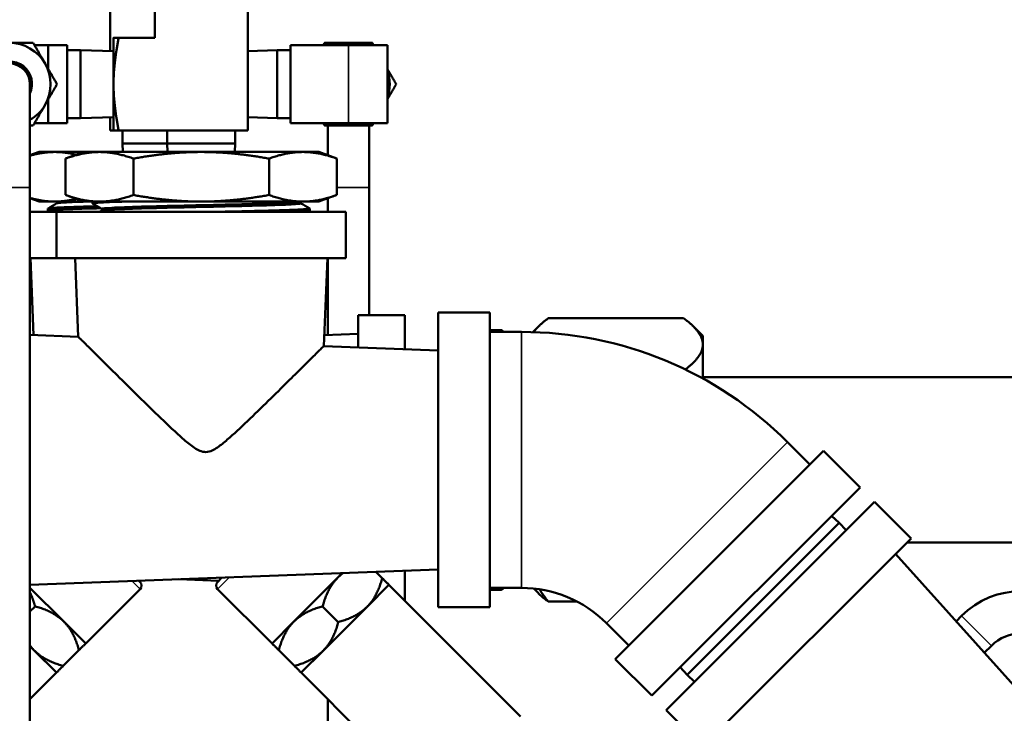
# Model space of a CAD drawing. Header units: inches. Extents: x 1 to 271, y 5 to 171.
# Tile 311 of 334: x 150.27 to 156.22, y 147.78 to 151.97. Entities that reach past the tile are written whole.
import ezdxf

# ---------------------------------------------------------------- set-up
doc = ezdxf.new("R2010")
doc.units = ezdxf.units.IN
doc.header["$LTSCALE"] = 8
doc.header["$MEASUREMENT"] = 0
for name, color, linetype, lineweight in [('Dimension (ANSI)', 7, 'Continuous', 25), ('Visible (ANSI)', 7, 'Continuous', 50), ('Visible Narrow (ANSI)', 7, 'Continuous', 35)]:
    doc.layers.add(name, color=color, linetype=linetype, lineweight=lineweight)
doc.styles.add('Dimension Text', font='tahoma.ttf')
doc.dimstyles.new('Dual Dimension', dxfattribs={"dimscale": 8, "dimtxt": 0.12, "dimasz": 0.098425, "dimexe": 0.125, "dimexo": 0.0625, "dimgap": 0.031496, "dimtad": 0, "dimtih": 1, "dimtoh": 1, "dimrnd": 1e-08, "dimzin": 4, "dimdsep": 46, "dimtxsty": 'Dimension Text', "dimcen": 0.09, "dimdle": 0.393701, "dimclrd": 256, "dimclre": 256, "dimclrt": 256, "dimadec": 0, "dimazin": 1, "dimtfac": 1, "dimtofl": 0, "dimtmove": 0, "dimatfit": 3, "dimfxl": 1, "dimtolj": 1, "dimtzin": 4, "dimlwd": -1, "dimlwe": -1, "dimarcsym": 0})

# ---------------------------------------------------------------- blocks, each defined once
blk = doc.blocks.new('*D10')
at = {"layer": 'Defpoints', "color": 0, "transparency": 16777216}
for p in [(179.2848, 157.7079), (123.1798, 140.6812), (179.2848, 140.6812)]:
    blk.add_point(p, dxfattribs=at)
at = {"layer": 'Dimension (ANSI)', "transparency": 16777216}
for p, q in [((123.1798, 141.1812), (123.1798, 158.7079)), ((179.2848, 141.1812), (179.2848, 158.7079)), ((123.9672, 157.7079), (146.443, 157.7079)), ((178.4974, 157.7079), (156.0215, 157.7079))]:
    blk.add_line(p, q, dxfattribs=at)
for points in [[(123.9672, 157.8392), (123.9672, 157.5767), (123.1798, 157.7079)], [(178.4974, 157.8392), (178.4974, 157.5767), (179.2848, 157.7079)]]:
    blk.add_solid(points, dxfattribs=at)
at = {"layer": 'Dimension (ANSI)', "transparency": 16777216, "insert": (151.2323, 157.7079), "char_height": 0.96, "attachment_point": 5, "style": 'Dimension Text'}
blk.add_mtext('\\A1;{\\H3.0x;(}\\S56.11^ 1425.1 mm;{\\H3.0x;)}', dxfattribs=at)

msp = doc.modelspace()

# ---------------------------------------------------------------- linework, layer by layer
at = {"layer": 'Visible (ANSI)'}
for p, q in [((150.8162, 152.0805), (150.8162, 151.7815)), ((151.0864, 152.0805), (151.0864, 151.8626)), ((151.6484, 152.0805), (151.6484, 151.3006)), ((150.4434, 151.8176), (150.3598, 151.8176)), ((150.5574, 151.8176), (150.4434, 151.8176)), ((150.4434, 151.6729), (150.4434, 151.8176)), ((150.5574, 151.8176), (150.5574, 151.3456)), ((150.8374, 151.8626), (150.8374, 151.5816)), ((151.0864, 151.8626), (150.8685, 151.8626)), ((151.9072, 151.8176), (152.2572, 151.8176)), ((151.9072, 151.3456), (151.9072, 151.8176)), ((152.4932, 151.8176), (152.2572, 151.8176)), ((152.4932, 151.3456), (152.4932, 151.8176)), ((150.6374, 151.7869), (150.5574, 151.7869)), ((150.6374, 151.7869), (150.6374, 151.3763)), ((150.8374, 151.7809), (150.6374, 151.7869)), ((151.6484, 151.7815), (151.8272, 151.7869)), ((151.8272, 151.3763), (151.8272, 151.7869)), ((151.8272, 151.7869), (151.9072, 151.7869)), ((150.3324, 150.9566), (150.3324, 151.5816)), ((150.8374, 151.5816), (150.8374, 151.3006)), ((150.4434, 151.3456), (150.4434, 151.4904)), ((150.3598, 151.3456), (150.4434, 151.3456)), ((150.5574, 151.3456), (150.4434, 151.3456)), ((150.6374, 151.3763), (150.5574, 151.3763)), ((150.8374, 151.3824), (150.6374, 151.3763)), ((150.8162, 151.3818), (150.8162, 151.3006)), ((151.6484, 151.3818), (151.8272, 151.3763)), ((151.8272, 151.3763), (151.9072, 151.3763)), ((151.9072, 151.3456), (152.2572, 151.3456)), ((152.4932, 151.3456), (152.2572, 151.3456)), ((150.8162, 151.3006), (150.8374, 151.3006)), ((151.6484, 151.3006), (150.8685, 151.3006)), ((150.8919, 151.2225), (150.8919, 151.3006)), ((151.1621, 151.2225), (151.1621, 151.3006)), ((151.5727, 151.2225), (151.5727, 151.3006)), ((152.1322, 151.3316), (152.1322, 151.1517)), ((152.3822, 150.9566), (152.3822, 151.3316)), ((151.1621, 151.2225), (150.8919, 151.2225)), ((150.8935, 151.1716), (150.8919, 151.2225)), ((151.5727, 151.2225), (151.1621, 151.2225)), ((151.1636, 151.1716), (151.1621, 151.2225)), ((151.5711, 151.1716), (151.5727, 151.2225)), ((150.3872, 151.1716), (150.3324, 151.1517)), ((150.4824, 151.1716), (150.3872, 151.1716)), ((150.6574, 151.1716), (150.4824, 151.1716)), ((150.6574, 151.1716), (150.5475, 151.1317)), ((150.7525, 151.1716), (150.6574, 151.1716)), ((151.3674, 151.1716), (150.7525, 151.1716)), ((151.9822, 151.1716), (151.3674, 151.1716)), ((152.0774, 151.1716), (151.9822, 151.1716)), ((152.0774, 151.1716), (152.1872, 151.1317)), ((150.5475, 150.9116), (150.5475, 151.1317)), ((150.9574, 150.9116), (150.9574, 151.1317)), ((151.7773, 150.9116), (151.7773, 151.1317)), ((152.1872, 150.9116), (152.1872, 151.1317)), ((150.3324, 150.9566), (150.3324, 146.851)), ((152.3822, 150.9566), (152.3822, 150.1846)), ((150.3872, 150.8716), (150.3324, 150.8916)), ((150.4824, 150.8716), (150.3872, 150.8716)), ((150.4824, 150.8716), (150.6574, 150.8716)), ((150.4952, 150.8714), (150.4948, 150.8716)), ((150.4952, 150.8716), (150.4952, 150.8611)), ((150.6574, 150.8716), (150.5475, 150.9116)), ((150.7525, 150.8716), (150.6574, 150.8716)), ((150.7102, 150.8608), (150.7099, 150.8716)), ((151.3674, 150.8716), (150.7525, 150.8716)), ((151.9822, 150.8716), (151.3674, 150.8716)), ((151.9698, 150.8716), (151.9689, 150.8711)), ((151.9693, 150.8714), (151.9693, 150.8608)), ((152.0774, 150.8716), (151.9822, 150.8716)), ((152.0774, 150.8716), (152.1872, 150.9116)), ((152.1322, 150.8916), (152.1322, 150.8096)), ((150.3324, 150.8096), (150.4924, 150.8096)), ((150.4414, 150.8173), (150.441, 150.8295)), ((150.4924, 150.8096), (152.2424, 150.8096)), ((150.4924, 150.8096), (150.4924, 150.5286)), ((150.7667, 150.8282), (150.7667, 150.8176)), ((152.0232, 150.8173), (152.0235, 150.8295)), ((152.2424, 150.8096), (152.2424, 150.5286)), ((150.3324, 150.5286), (150.4924, 150.5286)), ((150.3538, 150.0644), (150.3347, 150.5286)), ((150.4924, 150.5286), (152.2424, 150.5286)), ((150.6243, 150.0542), (150.6049, 150.5286)), ((152.1081, 149.9983), (152.1299, 150.5286)), ((152.1322, 150.5286), (152.1322, 150.0652)), ((152.3162, 150.1846), (152.3162, 149.9904)), ((152.5972, 150.1846), (152.3162, 150.1846)), ((152.5972, 150.1846), (152.5972, 149.9799)), ((152.7994, 148.4191), (152.7994, 150.2001)), ((152.7994, 150.2001), (153.1114, 150.2001)), ((153.1114, 148.4191), (153.1114, 150.2001)), ((154.2832, 150.1662), (153.4653, 150.1662)), ((153.1114, 150.0948), (153.1829, 150.0948)), ((153.3722, 150.0826), (153.4053, 150.1158)), ((154.3992, 150.0596), (154.3431, 150.1158)), ((150.6243, 150.0542), (150.3324, 150.0652)), ((152.1108, 150.0644), (152.3162, 150.0721)), ((153.1114, 150.0836), (153.303, 150.0836)), ((154.3992, 150.0074), (154.3992, 150.0596)), ((152.7994, 149.9722), (152.1081, 149.9983)), ((154.3992, 149.802), (154.3992, 150.0074)), ((154.3992, 149.8096), (157.1192, 149.8096)), ((154.911, 149.4176), (155.0465, 149.2821)), ((155.1289, 149.3644), (153.8696, 148.1051)), ((155.3495, 149.1438), (155.1289, 149.3644)), ((155.3495, 149.1438), (154.0902, 147.8845)), ((154.1779, 147.7968), (155.4372, 149.0561)), ((155.4372, 149.0561), (155.6578, 148.8355)), ((155.1774, 148.9717), (155.2228, 148.9294)), ((155.2228, 148.9294), (154.3046, 148.0112)), ((155.2651, 148.8841), (155.2228, 148.9294)), ((154.3985, 147.5762), (155.6578, 148.8355)), ((155.6319, 148.8096), (157.1192, 148.8096)), ((155.5636, 148.7413), (156.9599, 147.1861)), ((152.7994, 148.6471), (150.3324, 148.5541)), ((152.193, 148.598), (152.2203, 148.6252)), ((152.4233, 148.6329), (152.4614, 148.5948)), ((152.5972, 148.6394), (152.5972, 148.4589)), ((150.9907, 148.5789), (150.9981, 148.5714)), ((151.2323, 148.588), (151.4739, 148.5789)), ((151.4665, 148.5714), (151.4928, 148.5978)), ((151.9279, 148.3328), (152.193, 148.598)), ((152.3698, 148.4212), (152.5024, 148.5538)), ((152.5024, 148.5538), (153.2979, 147.7583)), ((150.3324, 148.5372), (150.5367, 148.3328)), ((150.6693, 148.2002), (150.9981, 148.529)), ((151.7953, 148.2002), (151.4665, 148.529)), ((153.1114, 148.5356), (153.303, 148.5356)), ((153.1114, 148.5245), (153.1829, 148.5245)), ((153.377, 148.5319), (153.4053, 148.5035)), ((150.3631, 148.4244), (150.3324, 148.3936)), ((152.1015, 148.4244), (152.1962, 148.3296)), ((152.1046, 148.156), (152.3698, 148.4212)), ((153.6392, 148.4531), (153.4653, 148.4531)), ((152.7994, 148.4191), (153.1114, 148.4191)), ((155.9296, 148.3336), (155.9625, 148.3666)), ((150.5367, 148.3328), (150.6693, 148.2002)), ((151.7953, 148.2002), (151.9279, 148.3328)), ((153.8164, 148.323), (153.9519, 148.1875)), ((150.3324, 148.1836), (150.36, 148.156)), ((156.1005, 148.1433), (156.1431, 148.1859)), ((150.36, 148.156), (150.4925, 148.0234)), ((150.6283, 148.1592), (150.5336, 148.0645)), ((151.8363, 148.1592), (151.931, 148.0645)), ((151.9721, 148.0234), (152.1046, 148.156)), ((154.0902, 147.8845), (153.8696, 148.1051)), ((150.4925, 148.0234), (150.3324, 147.8633)), ((151.9721, 148.0234), (152.7675, 147.2279)), ((154.2623, 148.0566), (154.3046, 148.0112)), ((154.3499, 147.9689), (154.3046, 148.0112)), ((152.1322, 147.8633), (152.1322, 146.9107)), ((154.1779, 147.7968), (154.3985, 147.5762))]:
    msp.add_line(p, q, dxfattribs=at)
for centre, radius, start, end in [((150.2074, 151.5816), 0.25, 30, 90), ((152.2572, 151.5816), 0.25, 90, 109.26546), ((152.2572, 151.5816), 0.25, 70.73454, 90), ((150.2074, 151.5816), 0.1375, 335.38002, 204.61998), ((150.2074, 151.5816), 0.1275, 348.63512, 191.36488), ((150.2074, 151.5816), 0.125, 0, 180), ((150.2074, 151.5816), 0.25, 330, 30), ((152.2572, 151.5816), 0.25, 340.73454, 19.26546), ((150.2074, 151.5816), 0.25, 300, 330), ((152.2572, 151.5816), 0.25, 250.73454, 270), ((152.2572, 151.5816), 0.25, 270, 289.26546), ((153.303, 147.8096), 2.274, 45, 90), ((150.9769, 148.5502), 0.03, 315, 45), ((151.4877, 148.5502), 0.03, 135, 225), ((153.303, 147.8096), 0.726, 45, 90), ((156.3238, 148.0053), 0.511, 45, 135), ((156.3238, 148.0053), 0.2555, 45, 135)]:
    msp.add_arc(centre, radius, start, end, dxfattribs=at)
for points, weights in [([(150.2074, 151.8316), (150.2743, 151.8316), (150.3517, 151.8316)], [1, 1.08605157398, 1.09482315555]), ([(150.3517, 151.8316), (150.3904, 151.7647), (150.4239, 151.7066)], [1.09482315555, 1.08605157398, 1]), ([(150.8374, 151.8626), (150.8374, 151.8626), (150.8685, 151.8626)], [1, 1.10838025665, 1.01772835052]), ([(150.8685, 151.8626), (150.8374, 151.698), (150.8374, 151.5816)], [1.01772835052, 1.10838025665, 1]), ([(152.1048, 151.8176), (152.1088, 151.8246), (152.1129, 151.8316)], [1.09207214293, 1.09388739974, 1.09482315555]), ([(152.1129, 151.8316), (152.1902, 151.8316), (152.2572, 151.8316)], [1.09482315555, 1.08605157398, 1]), ([(152.2572, 151.8316), (152.3242, 151.8316), (152.4016, 151.8316)], [1, 1.08605157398, 1.09482315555]), ([(152.4016, 151.8316), (152.4057, 151.8246), (152.4096, 151.8176)], [1.09482315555, 1.09388739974, 1.09207214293]), ([(150.4239, 151.7066), (150.4574, 151.6486), (150.496, 151.5816)], [1, 1.08605157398, 1.09482315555]), ([(152.4932, 151.6729), (152.5178, 151.6303), (152.5459, 151.5816)], [1.04117070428, 1.08844258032, 1.09482315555]), ([(150.496, 151.5816), (150.4574, 151.5147), (150.4239, 151.4566)], [1.09482315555, 1.08605157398, 1]), ([(150.8374, 151.5816), (150.8374, 151.4653), (150.8685, 151.3006)], [1, 1.10838025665, 1.01772835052]), ([(152.5459, 151.5816), (152.5178, 151.533), (152.4932, 151.4904)], [1.09482315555, 1.08844258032, 1.04117070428]), ([(150.4239, 151.4566), (150.3904, 151.3986), (150.3517, 151.3316)], [1, 1.08605157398, 1.09482315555]), ([(152.1129, 151.3316), (152.1088, 151.3387), (152.1048, 151.3456)], [1.09482315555, 1.09388739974, 1.09207214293]), ([(152.4096, 151.3456), (152.4057, 151.3387), (152.4016, 151.3316)], [1.09207214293, 1.09388739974, 1.09482315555]), ([(150.3517, 151.3316), (150.3419, 151.3316), (150.3324, 151.3316)], [1.09482315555, 1.0937011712, 1.09131478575]), ([(150.8685, 151.3006), (150.8374, 151.3006), (150.8374, 151.3006)], [1.01772835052, 1.10838025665, 1]), ([(152.2572, 151.3316), (152.1902, 151.3316), (152.1129, 151.3316)], [1, 1.08605157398, 1.09482315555]), ([(152.4016, 151.3316), (152.3242, 151.3316), (152.2572, 151.3316)], [1.09482315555, 1.08605157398, 1]), ([(150.3324, 151.1495), (150.4104, 151.1716), (150.4824, 151.1716)], [1.58863506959, 1.65662790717, 1.65662790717]), ([(150.4824, 151.1716), (150.545, 151.1716), (150.6117, 151.155)], [1.65662790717, 1.65662790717, 1.6050195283]), ([(150.5475, 151.1317), (150.6574, 151.1716), (150.7525, 151.1716)], [1.5376873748, 1.65662790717, 1.65662790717]), ([(150.7525, 151.1716), (150.8476, 151.1716), (150.9574, 151.1317)], [1.65662790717, 1.65662790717, 1.5376873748]), ([(150.9574, 151.1317), (151.1771, 151.1716), (151.3674, 151.1716)], [1.5376873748, 1.65662790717, 1.65662790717]), ([(151.3674, 151.1716), (151.5576, 151.1716), (151.7773, 151.1317)], [1.65662790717, 1.65662790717, 1.5376873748]), ([(151.7773, 151.1317), (151.8871, 151.1716), (151.9822, 151.1716)], [1.5376873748, 1.65662790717, 1.65662790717]), ([(151.9822, 151.1716), (152.0774, 151.1716), (152.1872, 151.1317)], [1.65662790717, 1.65662790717, 1.5376873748]), ([(150.4824, 150.8716), (150.4104, 150.8716), (150.3324, 150.8938)], [1.65662790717, 1.65662790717, 1.58863506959]), ([(150.6117, 150.8883), (150.545, 150.8716), (150.4824, 150.8716)], [1.6050195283, 1.65662790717, 1.65662790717]), ([(150.7525, 150.8716), (150.6574, 150.8716), (150.5475, 150.9116)], [1.65662790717, 1.65662790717, 1.5376873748]), ([(150.9574, 150.9116), (150.8476, 150.8716), (150.7525, 150.8716)], [1.5376873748, 1.65662790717, 1.65662790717]), ([(151.3674, 150.8716), (151.1771, 150.8716), (150.9574, 150.9116)], [1.65662790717, 1.65662790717, 1.5376873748]), ([(151.7773, 150.9116), (151.5576, 150.8716), (151.3674, 150.8716)], [1.5376873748, 1.65662790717, 1.65662790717]), ([(151.9822, 150.8716), (151.8871, 150.8716), (151.7773, 150.9116)], [1.65662790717, 1.65662790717, 1.5376873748]), ([(152.1872, 150.9116), (152.0774, 150.8716), (151.9822, 150.8716)], [1.5376873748, 1.65662790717, 1.65662790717]), ([(153.4653, 150.1662), (153.4051, 150.1221), (153.3766, 150.0825)], [1.60230778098, 1.66427434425, 1.69525907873]), ([(154.2832, 150.1662), (154.3992, 150.0811), (154.3992, 150.0074)], [1.60230778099, 1.72624671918, 1.72624671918]), ([(153.1829, 150.0948), (153.1905, 150.0892), (153.1976, 150.0836)], [1.25855587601, 1.26510916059, 1.27122129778]), ([(154.3992, 150.0074), (154.3992, 149.9369), (154.2937, 149.8565)], [1.72624671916, 1.72624671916, 1.61275893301]), ([(152.2249, 148.6254), (152.2078, 148.6127), (152.193, 148.598)], [1.01357339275, 1.00885049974, 1]), ([(152.193, 148.598), (152.1315, 148.5364), (152.1015, 148.4244)], [1, 1.0379548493, 1]), ([(152.3698, 148.4212), (152.4313, 148.4827), (152.4614, 148.5948)], [1, 1.0379548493, 1]), ([(152.4614, 148.5948), (152.5024, 148.5538), (152.5024, 148.5538)], [1, 1.0379548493, 1]), ([(150.3631, 148.4244), (150.3502, 148.4724), (150.3324, 148.5101)], [1, 1.01594121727, 1.01849166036]), ([(153.1917, 148.5356), (153.1874, 148.5301), (153.1829, 148.5245)], [1.26607804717, 1.26239256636, 1.25855587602]), ([(153.1829, 148.5245), (153.1905, 148.5301), (153.1976, 148.5356)], [1.25855587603, 1.26510916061, 1.27122129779]), ([(153.4653, 148.4531), (153.4296, 148.4792), (153.4053, 148.5035)], [1.60230778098, 1.63840812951, 1.66399333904]), ([(153.4122, 148.5274), (153.4345, 148.4914), (153.4653, 148.4531)], [1.65671093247, 1.63341250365, 1.60230778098]), ([(150.5367, 148.3328), (150.4752, 148.3943), (150.3631, 148.4244)], [1, 1.0379548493, 1]), ([(152.1015, 148.4244), (151.9894, 148.3943), (151.9279, 148.3328)], [1, 1.0379548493, 1]), ([(152.1962, 148.3296), (152.3083, 148.3597), (152.3698, 148.4212)], [1, 1.0379548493, 1]), ([(150.6283, 148.1592), (150.5983, 148.2713), (150.5367, 148.3328)], [1, 1.0379548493, 1]), ([(151.9279, 148.3328), (151.8663, 148.2713), (151.8363, 148.1592)], [1, 1.0379548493, 1]), ([(152.1046, 148.156), (152.1662, 148.2176), (152.1962, 148.3296)], [1, 1.0379548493, 1]), ([(150.3324, 148.1881), (150.3451, 148.1709), (150.36, 148.156)], [1.01362912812, 1.00890285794, 1]), ([(150.6693, 148.2002), (150.6693, 148.2002), (150.6283, 148.1592)], [1, 1.0379548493, 1]), ([(151.8363, 148.1592), (151.7953, 148.2002), (151.7953, 148.2002)], [1, 1.0379548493, 1]), ([(150.36, 148.156), (150.4215, 148.0945), (150.5336, 148.0645)], [1, 1.0379548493, 1]), ([(151.931, 148.0645), (152.0431, 148.0945), (152.1046, 148.156)], [1, 1.0379548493, 1]), ([(150.5336, 148.0645), (150.4925, 148.0234), (150.4925, 148.0234)], [1, 1.0379548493, 1]), ([(151.9721, 148.0234), (151.9721, 148.0234), (151.931, 148.0645)], [1, 1.0379548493, 1])]:
    msp.add_rational_spline(points, weights, degree=2, dxfattribs=at)
for points in [[(150.4415, 150.83), (150.4596, 150.8405), (150.4777, 150.8509), (150.4957, 150.8613)], [(151.9693, 150.8611), (151.9873, 150.8507), (152.0052, 150.8404), (152.0231, 150.83)], [(150.4543, 150.8096), (150.4502, 150.812), (150.446, 150.8144), (150.4419, 150.8168)], [(150.7667, 150.8279), (150.748, 150.8387), (150.7293, 150.8495), (150.7106, 150.8603)], [(150.7529, 150.8096), (150.7577, 150.8124), (150.7624, 150.8151), (150.7671, 150.8179)], [(152.0227, 150.8168), (152.0186, 150.8144), (152.0144, 150.812), (152.0103, 150.8096)]]:
    msp.add_open_spline(points, degree=3, dxfattribs=at)
for points, knots in [([(150.4957, 150.8613), (150.4966, 150.8618), (150.4985, 150.8623), (150.5155, 150.865), (150.5519, 150.8672), (150.6262, 150.8701), (150.6478, 150.8709), (150.6713, 150.8716)], [0.93574856, 0.93574856, 0.93574856, 0.93574856, 0.9375, 0.9375, 0.9453125, 0.9453125, 0.94805195, 0.94805195, 0.94805195, 0.94805195]), ([(150.7106, 150.8603), (150.7105, 150.8603), (150.7104, 150.8604), (150.7101, 150.8607), (150.7101, 150.8609), (150.7107, 150.8614), (150.7116, 150.8618), (150.715, 150.8626), (150.7182, 150.8631), (150.7256, 150.8639), (150.7291, 150.8642), (150.7377, 150.8649), (150.7427, 150.8652), (150.7559, 150.866), (150.7645, 150.8665), (150.7776, 150.8671), (150.7814, 150.8673), (150.803, 150.8683), (150.8238, 150.8691), (150.855, 150.8702), (150.8631, 150.8705), (150.8811, 150.871), (150.891, 150.8713), (150.9012, 150.8716)], [-1.366981, -1.366981, -1.366981, -1.366981, -1.345853, -1.345853, -1.268777, -1.268777, -1.153288, -1.153288, -0.981689, -0.981689, -0.863305, -0.863305, -0.734209, -0.734209, -0.564218, -0.564218, -0.500613, -0.500613, -0.208497, -0.208497, -0.11101, -0.11101, -0.000001, -0.000001, -0.000001, -0.000001]), ([(150.7667, 150.8282), (150.7667, 150.8303), (150.7876, 150.8324), (150.8688, 150.8366), (150.9307, 150.8388), (151.082, 150.8432), (151.1713, 150.8454), (151.3578, 150.8497), (151.455, 150.8519), (151.636, 150.8562), (151.7197, 150.8584), (151.8554, 150.8628), (151.9074, 150.865), (151.9561, 150.8685), (151.9666, 150.8698), (151.9689, 150.8711)], [0.88312373, 0.88312373, 0.88312373, 0.88312373, 0.890625, 0.890625, 0.8984375, 0.8984375, 0.90625, 0.90625, 0.9140625, 0.9140625, 0.921875, 0.921875, 0.9296875, 0.9296875, 0.93442608, 0.93442608, 0.93442608, 0.93442608]), ([(150.7671, 150.8179), (150.7705, 150.8198), (150.791, 150.8217), (150.8688, 150.8258), (150.9307, 150.8279), (151.082, 150.8323), (151.1713, 150.8345), (151.3578, 150.8388), (151.455, 150.841), (151.636, 150.8454), (151.7197, 150.8476), (151.8554, 150.8519), (151.9074, 150.8541), (151.9587, 150.8578), (151.9693, 150.8593), (151.9693, 150.8608)], [0.88377663, 0.88377663, 0.88377663, 0.88377663, 0.890625, 0.890625, 0.8984375, 0.8984375, 0.90625, 0.90625, 0.9140625, 0.9140625, 0.921875, 0.921875, 0.9296875, 0.9296875, 0.93508854, 0.93508854, 0.93508854, 0.93508854]), ([(150.7401, 150.8433), (150.7291, 150.843), (150.7183, 150.8427), (150.7013, 150.8423), (150.695, 150.8421), (150.6773, 150.8416), (150.6661, 150.8413), (150.6402, 150.8406), (150.6257, 150.8401), (150.5959, 150.8392), (150.5807, 150.8387), (150.5614, 150.838), (150.5565, 150.8379), (150.5385, 150.8372), (150.5265, 150.8367), (150.5067, 150.8357), (150.4986, 150.8353), (150.4853, 150.8346), (150.4799, 150.8343), (150.4692, 150.8336), (150.4642, 150.8332), (150.4558, 150.8325), (150.4523, 150.8321), (150.4482, 150.8316), (150.447, 150.8314), (150.4448, 150.831), (150.4438, 150.8308), (150.4417, 150.8302), (150.441, 150.8298), (150.441, 150.8295)], [-4.278537, -4.278537, -4.278537, -4.278537, -4.178638, -4.178638, -4.117885, -4.117885, -4.005852, -4.005852, -3.850541, -3.850541, -3.667474, -3.667474, -3.601228, -3.601228, -3.421409, -3.421409, -3.2751, -3.2751, -3.157726, -3.157726, -3.019226, -3.019226, -2.887648, -2.887648, -2.823949, -2.823949, -2.748287, -2.748287, -2.61784, -2.61784, -2.61784, -2.61784]), ([(150.4419, 150.8168), (150.4418, 150.8169), (150.4417, 150.817), (150.4412, 150.8174), (150.4415, 150.8177), (150.4434, 150.8185), (150.4452, 150.8189), (150.4512, 150.8198), (150.4563, 150.8203), (150.4651, 150.821), (150.4676, 150.8212), (150.4749, 150.8218), (150.4802, 150.8221), (150.4942, 150.8229), (150.5036, 150.8234), (150.5212, 150.8243), (150.5288, 150.8246), (150.5488, 150.8254), (150.5617, 150.8259), (150.5846, 150.8266), (150.594, 150.827), (150.6105, 150.8275), (150.6173, 150.8277), (150.6315, 150.8281), (150.639, 150.8283), (150.6637, 150.8291), (150.6816, 150.8296), (150.7139, 150.8305), (150.7281, 150.8308), (150.7484, 150.8313), (150.7543, 150.8315), (150.7602, 150.8316)], [-6.609514, -6.609514, -6.609514, -6.609514, -6.587938, -6.587938, -6.456593, -6.456593, -6.316486, -6.316486, -6.121519, -6.121519, -6.051201, -6.051201, -5.930071, -5.930071, -5.755606, -5.755606, -5.637088, -5.637088, -5.46245, -5.46245, -5.348708, -5.348708, -5.272164, -5.272164, -5.191747, -5.191747, -5.01322, -5.01322, -4.881658, -4.881658, -4.82893, -4.82893, -4.82893, -4.82893]), ([(152.0231, 150.83), (152.024, 150.8295), (152.0235, 150.8289), (152.0204, 150.8281), (152.0186, 150.8277), (152.0137, 150.8271), (152.0104, 150.8267), (152.0021, 150.8259), (151.9972, 150.8256), (151.989, 150.825), (151.9862, 150.8248), (151.9797, 150.8244), (151.9759, 150.8242), (151.9591, 150.8233), (151.9443, 150.8226), (151.9194, 150.8216), (151.911, 150.8212), (151.8921, 150.8206), (151.8814, 150.8202), (151.8583, 150.8195), (151.8457, 150.8191), (151.8267, 150.8185), (151.8207, 150.8183), (151.811, 150.8181), (151.8073, 150.8179), (151.7916, 150.8175), (151.7793, 150.8171), (151.7503, 150.8164), (151.7335, 150.8159), (151.7057, 150.8152), (151.695, 150.815), (151.6715, 150.8144), (151.6585, 150.8141), (151.6239, 150.8133), (151.6019, 150.8128), (151.5713, 150.8121), (151.5631, 150.812), (151.5267, 150.8112), (151.4981, 150.8105), (151.4653, 150.8098), (151.4615, 150.8097), (151.4577, 150.8096)], [-2.681242, -2.681242, -2.681242, -2.681242, -2.488981, -2.488981, -2.372253, -2.372253, -2.235946, -2.235946, -2.096413, -2.096413, -2.031895, -2.031895, -1.95242, -1.95242, -1.704328, -1.704328, -1.588595, -1.588595, -1.455696, -1.455696, -1.31372, -1.31372, -1.250242, -1.250242, -1.212389, -1.212389, -1.090484, -1.090484, -0.934458, -0.934458, -0.840183, -0.840183, -0.729491, -0.729491, -0.54865, -0.54865, -0.483119, -0.483119, -0.259716, -0.259716, -0.230225, -0.230225, -0.230225, -0.230225]), ([(151.9247, 150.8096), (151.9322, 150.81), (151.9393, 150.8103), (151.9539, 150.8109), (151.9612, 150.8113), (151.9757, 150.812), (151.9828, 150.8125), (151.9951, 150.8133), (152.0005, 150.8136), (152.0076, 150.8143), (152.01, 150.8145), (152.0142, 150.815), (152.016, 150.8153), (152.0206, 150.816), (152.0224, 150.8165), (152.0231, 150.8171), (152.0232, 150.8172), (152.0232, 150.8173)], [-7.4725483, -7.4725483, -7.4725483, -7.4725483, -7.3637499, -7.3637499, -7.2367354, -7.2367354, -7.0876731, -7.0876731, -6.940656, -6.940656, -6.854513, -6.854513, -6.765666, -6.765666, -6.5879381, -6.5879381, -6.5485514, -6.5485514, -6.5485514, -6.5485514]), ([(150.6243, 150.0542), (150.6243, 150.0542), (150.6303, 150.0483), (150.6533, 150.0254), (150.6703, 150.0084), (150.7132, 149.9659), (150.739, 149.9402), (150.7959, 149.8838), (150.8269, 149.8529), (150.8989, 149.7817), (150.9427, 149.7384), (151.0328, 149.6499), (151.079, 149.6047), (151.1692, 149.518), (151.2129, 149.4764), (151.2764, 149.4209), (151.2968, 149.4037), (151.329, 149.381), (151.3399, 149.374), (151.3569, 149.3659), (151.362, 149.3637), (151.3674, 149.362)], [10.566529, 10.566529, 10.566529, 10.566529, 10.968985, 10.968985, 11.371442, 11.371442, 11.773898, 11.773898, 12.176355, 12.176355, 12.691746, 12.691746, 13.207137, 13.207137, 13.722528, 13.722528, 13.980224, 13.980224, 14.109071, 14.109071, 14.160991, 14.160991, 14.160991, 14.160991]), ([(151.3674, 149.362), (151.3687, 149.3615), (151.37, 149.3611), (151.3782, 149.3588), (151.3857, 149.3574), (151.3941, 149.3574), (151.4098, 149.3573), (151.4223, 149.3617), (151.4452, 149.3721), (151.4556, 149.3785), (151.4861, 149.3993), (151.5053, 149.4151), (151.5648, 149.4663), (151.6054, 149.5048), (151.6889, 149.5846), (151.7314, 149.6261), (151.8141, 149.7071), (151.8542, 149.7466), (151.9205, 149.8121), (151.9495, 149.8408), (152.0023, 149.8932), (152.0263, 149.917), (152.0658, 149.9563), (152.0816, 149.9719), (152.1027, 149.9929), (152.1081, 149.9983), (152.1081, 149.9983)], [-0.076928, -0.076928, -0.076928, -0.076928, -0.064424, -0.064424, 0, 0, 0, 0.11973, 0.11973, 0.239459, 0.239459, 0.478919, 0.478919, 0.957837, 0.957837, 1.436756, 1.436756, 1.915675, 1.915675, 2.298648, 2.298648, 2.681622, 2.681622, 3.064595, 3.064595, 3.447569, 3.447569, 3.447569, 3.447569])]:
    msp.add_open_spline(points, degree=3, knots=knots, dxfattribs=at)
at = {"layer": 'Visible Narrow (ANSI)'}
for p, q in [((152.2572, 151.3456), (152.2572, 151.8176)), ((150.0824, 150.9566), (150.3324, 150.9566)), ((152.1872, 150.9566), (152.3822, 150.9566)), ((153.303, 148.5356), (153.303, 150.0836)), ((153.8164, 148.323), (154.911, 149.4176)), ((151.5369, 148.5995), (151.4665, 148.529)), ((150.9981, 148.529), (150.9498, 148.5774)), ((156.1431, 148.1859), (155.9625, 148.3666))]:
    msp.add_line(p, q, dxfattribs=at)

# ---------------------------------------------------------------- dimensions: what is measured, and where the dimension line sits
at = {"layer": 'Dimension (ANSI)'}
dim = msp.add_linear_dim(base=(179.28481, 157.70793), p1=(123.17977, 140.68124), p2=(179.28481, 140.68124), angle=180, text='{\\H3.0x;(}\\S<>^ 1425.1 mm;{\\H3.0x;)}', dimstyle='Dual Dimension', override={"dimgap": 0.031496, "dimtih": 0, "dimtoh": 0, "dimdec": 2, "dimpost": '\\X', "dimtol": 0, "dimlim": 0, "dimtp": 0, "dimtm": 0, "dimtdec": 2, "dimatfit": 1}, dxfattribs=at)
dim.commit()
dim.dimension.update_dxf_attribs({"geometry": '*D10', "text_midpoint": (151.23229, 157.70793), "dimtype": 160})

doc.saveas('drawing.dxf')
